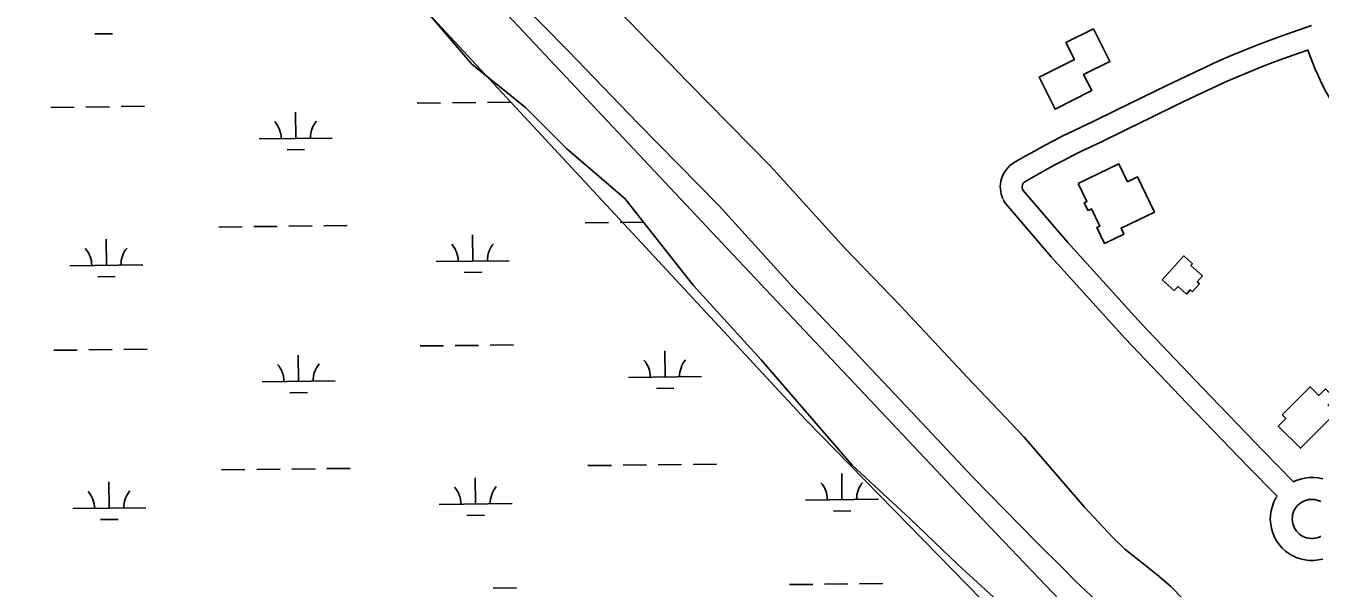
# Model space of a CAD drawing. Extents: x 3684037 to 3722149, y 433263 to 459021.
# Drawn here: x 3694344 to 3696117, y 454054 to 454824 of the extents above; entities that cross this region are included whole.
import ezdxf

# ---------------------------------------------------------------- set-up
doc = ezdxf.new("R2010")
doc.units = 0
for name, color, linetype in [('V-BLDG-OTLN', 7, 'Continuous'), ('V-LEVE-TOET', 7, 'Continuous'), ('V-ROAD-CNTR', 7, 'Continuous'), ('V-TOPO-SHOR', 7, 'Continuous'), ('V-WETL-SWMP', 7, 'Continuous')]:
    doc.layers.add(name, color=color, linetype=linetype)

msp = doc.modelspace()

# ---------------------------------------------------------------- linework, layer by layer
at = {"layer": 'V-BLDG-OTLN'}
for points in [[(3695806.9, 454820), (3695829.2, 454775.4), (3695793.2, 454757.4), (3695804.3, 454735.3), (3695754, 454710.1), (3695732.1, 454753.9), (3695780.5, 454778.1), (3695769, 454801.1)], [(3695785.9, 454608), (3695841.5, 454634.8), (3695853.3, 454610.4), (3695867, 454617), (3695890.2, 454568.9), (3695844.6, 454546.9), (3695848.4, 454538.9), (3695822, 454526.1), (3695811.5, 454547.9), (3695815.2, 454549.7), (3695803.8, 454573.5), (3695799.2, 454571.3), (3695794.1, 454581.8), (3695797.7, 454583.6)], [(3695901, 454476), (3695930.5, 454508.8), (3695942.3, 454498.1), (3695940.2, 454495.7), (3695956, 454481.4), (3695948.8, 454473.4), (3695951.8, 454470.6), (3695942, 454459.7), (3695939.1, 454462.3), (3695934, 454456.6), (3695922.5, 454467), (3695917, 454461.6)], [(3696065.3, 454291.1), (3696103.3, 454329.5), (3696115.3, 454317.7), (3696124.3, 454326.7), (3696137.3, 454313.8), (3696128.1, 454304.5), (3696138.5, 454294.1), (3696090.2, 454245.4), (3696059.8, 454275.5), (3696070.3, 454286.1)]]:
    msp.add_lwpolyline(points, close=True, dxfattribs=at)
at = {"layer": 'V-LEVE-TOET'}
for points in [[(3696627.9, 453001), (3696461.1, 453218.4), (3696075.3, 453606.9), (3695412.9, 454284.5), (3694747.3, 455001.3), (3694132.9, 455662.7), (3693840.2, 455975.5), (3693606.8, 456218.9), (3693390.2, 456442.3), (3693137.7, 456709), (3692943.4, 456915.7)], [(3693028.7, 456916.7), (3693038.7, 456906.9), (3693324.6, 456624.6), (3693426.3, 456503.8), (3693538.5, 456377.8), (3693732.6, 456194.4), (3693929.1, 455975.9), (3694180.6, 455706.2), (3694539.2, 455332.5), (3694636.7, 455231.9), (3694998.1, 454845.3), (3695305.2, 454518.5), (3695635.9, 454168.1), (3695971, 453817), (3696154, 453621.9), (3696470.1, 453290.7), (3696591.5, 453172.8), (3696683.7, 453049.7), (3696799.1, 452898.8)]]:
    msp.add_lwpolyline(points, dxfattribs=at)
at = {"layer": 'V-ROAD-CNTR'}
for points in [[(3696105.4, 454824.6), (3696096.3, 454821.3), (3696079.3, 454815.5), (3696062.3, 454809.4), (3696045.2, 454803), (3696028.3, 454796.5), (3696011.4, 454789.8), (3695994.6, 454782.9), (3695977.7, 454775.7), (3695942.7, 454759.3), (3695907.9, 454742.8), (3695873.3, 454726), (3695838.8, 454709.1), (3695804.6, 454692), (3695791.5, 454686), (3695778.2, 454679.7), (3695764.9, 454673.2), (3695751.8, 454666.5), (3695738.7, 454659.6), (3695725.7, 454652.5), (3695712.9, 454645.3), (3695700.5, 454638.1), (3695698.1, 454636.8), (3695695.1, 454634.9), (3695692.3, 454632.6), (3695689.7, 454630.1), (3695687.4, 454627.4), (3695685.3, 454624.5), (3695683.5, 454621.4), (3695682, 454618.1), (3695680.8, 454614.7), (3695679.9, 454611.2), (3695679.3, 454607.7), (3695679.1, 454604.1), (3695679.2, 454600.5), (3695679.6, 454596.9), (3695680.3, 454593.4), (3695681.4, 454590), (3695682.5, 454587.3)], [(3696101, 454791.2), (3696089.3, 454787.2), (3696072.5, 454781.2), (3696055.8, 454775), (3696039.2, 454768.6), (3696022.6, 454762), (3696006.2, 454755.2), (3695989.9, 454748.3), (3695955.5, 454732.2), (3695920.9, 454715.7), (3695886.4, 454699.1), (3695852.1, 454682.2), (3695817.6, 454665), (3695804.2, 454658.8), (3695791.2, 454652.7), (3695778.4, 454646.3), (3695765.6, 454639.8), (3695752.9, 454633.1), (3695740.3, 454626.3), (3695727.8, 454619.2), (3695715, 454611.8), (3695713.4, 454611), (3695712.8, 454610.5), (3695712.1, 454610), (3695711.5, 454609.5), (3695711, 454608.8), (3695710.5, 454608.2), (3695710.1, 454607.5), (3695709.7, 454606.7), (3695709.5, 454605.9), (3695709.3, 454605.1), (3695709.1, 454604.3), (3695709.1, 454603.5), (3695709.1, 454602.7), (3695709.2, 454601.9), (3695709.4, 454601.1), (3695709.6, 454600.3), (3695710.2, 454598.9)], [(3696100.5, 454791), (3696100.9, 454789.5), (3696103.9, 454781.2), (3696107, 454773), (3696110.3, 454764.9), (3696113.8, 454756.8), (3696117.5, 454748.9), (3696121.4, 454741), (3696125.5, 454733.2), (3696129.8, 454725.6), (3696134.2, 454718), (3696138.9, 454710.5), (3696143.7, 454703.2), (3696148.7, 454696), (3696153.8, 454688.9), (3696159.2, 454681.9), (3696164.7, 454675.1), (3696170.4, 454668.4), (3696176.2, 454661.7), (3696224.5, 454610.8), (3696298.5, 454533.1), (3696400.2, 454429.5)], [(3695709.6, 454600.1), (3695710.3, 454598.8), (3695710.6, 454598.3), (3695771.4, 454527.3), (3695872.2, 454416.1), (3695956.1, 454328.1), (3696039.5, 454241.3), (3696080.7, 454199.6)], [(3695683.1, 454586), (3695684.5, 454583.5), (3695686.6, 454580.3), (3695748.9, 454507.5), (3695850.2, 454395.7), (3695934.4, 454307.4), (3696018, 454220.4), (3696058.3, 454179.6)], [(3696080.8, 454199.6), (3696084.3, 454201.2), (3696090.1, 454203.3), (3696096.1, 454204.6), (3696102.3, 454205.4), (3696108.5, 454205.4), (3696114.6, 454204.8), (3696120.7, 454203.5)], [(3696074.2, 454101.4), (3696069.8, 454104.5), (3696065.2, 454108.7), (3696061.2, 454113.4), (3696057.6, 454118.4), (3696054.6, 454123.8), (3696052.2, 454129.5), (3696050.5, 454135.5), (3696049.4, 454141.6), (3696048.9, 454147.7), (3696049.2, 454153.9), (3696050.1, 454160), (3696051.7, 454166), (3696053.9, 454171.8), (3696056.7, 454177.3), (3696058.2, 454179.5)], [(3696091.8, 454125.6), (3696088.8, 454127.8), (3696086.7, 454129.8), (3696084.7, 454132), (3696083.1, 454134.4), (3696081.7, 454136.9), (3696080.5, 454139.6), (3696079.7, 454142.4), (3696079.2, 454145.3), (3696079, 454148.2), (3696079.1, 454151.1), (3696079.5, 454154), (3696080.3, 454156.8), (3696081.3, 454159.5), (3696082.7, 454162.1), (3696084.3, 454164.6), (3696086.1, 454166.8), (3696088.4, 454169), (3696090.5, 454170.6), (3696093, 454172.2), (3696095.6, 454173.4), (3696098.4, 454174.4), (3696101.2, 454175), (3696104.1, 454175.4), (3696107.1, 454175.4), (3696110, 454175.1), (3696112.8, 454174.5), (3696115.6, 454173.6), (3696118.3, 454172.4)], [(3696118.3, 454124.8), (3696115.7, 454123.6), (3696112.9, 454122.7), (3696110, 454122.1), (3696107.1, 454121.8), (3696104.2, 454121.8), (3696101.3, 454122.1), (3696098.5, 454122.8), (3696095.7, 454123.7), (3696092.9, 454125), (3696091.3, 454126), (3696091.2, 454126.1)], [(3696120.8, 454093.7), (3696114.7, 454092.4), (3696108.6, 454091.8), (3696102.4, 454091.8), (3696096.3, 454092.5), (3696090.2, 454093.9), (3696084.4, 454095.9), (3696078.9, 454098.5), (3696075.5, 454100.5), (3696074.8, 454100.9)]]:
    msp.add_lwpolyline(points, dxfattribs=at)
at = {"layer": 'V-TOPO-SHOR'}
for points in [[(3694981.8, 454897.1), (3695087, 454789.7), (3695182, 454691.4), (3695294, 454577.4), (3695395.9, 454465.2), (3695472.6, 454385.4), (3695564.2, 454287.8), (3695641.6, 454206), (3695729.2, 454116.4), (3695765.1, 454080.8), (3695782.7, 454063), (3695803.1, 454043.9), (3695828.1, 454020.9), (3695845.1, 454006.4), (3695864.7, 453991.3), (3695887.8, 453966.2), (3695916.3, 453935.9), (3695931.2, 453916.7), (3695948.2, 453897.6), (3695967.3, 453875.8), (3696020.9, 453816.4), (3696052.8, 453783.4), (3696099.1, 453728.6), (3696142.5, 453683.1)], [(3695157.1, 454844.2), (3695252.1, 454745.9), (3695364.1, 454631.9), (3695466, 454519.7), (3695542.6, 454439.9), (3695634.3, 454342.3), (3695711.7, 454260.5), (3695794.6, 454164.8), (3695833.3, 454123.2), (3695849.6, 454107.4), (3695871.3, 454090.3), (3695896.3, 454070), (3695912.5, 454056.2), (3695930.2, 454038.4), (3695951.9, 454015.3), (3695981.8, 453979), (3695997.5, 453958.5), (3696013.8, 453940.6), (3696034.8, 453922.9), (3696091, 453870.9), (3696122.9, 453837.9)]]:
    msp.add_lwpolyline(points, dxfattribs=at)
at = {"layer": 'V-WETL-SWMP'}
for p, q in [((3694438.9, 454813), (3694462.9, 454813.3)), ((3694378.7, 454712.3), (3694410.7, 454712.6)), ((3694426.7, 454712.8), (3694458.7, 454713.2)), ((3694474.7, 454713.4), (3694506.7, 454713.8)), ((3694880.5, 454718.1), (3694912.5, 454718.5)), ((3694928.5, 454718.7), (3694960.5, 454719)), ((3694976.5, 454719.2), (3695008.5, 454719.6)), ((3694714, 454669.7), (3694713.6, 454705.7)), ((3694664, 454669.2), (3694764, 454670.3)), ((3694702.2, 454654.2), (3694726.2, 454654.5)), ((3695110.5, 454554.3), (3695142.5, 454554.6)), ((3695158.5, 454554.8), (3695190.3, 454555.2)), ((3694608.6, 454548.4), (3694640.6, 454548.8)), ((3694656.6, 454549), (3694688.6, 454549.4)), ((3694704.6, 454549.6), (3694736.6, 454549.9)), ((3694752.6, 454550.1), (3694784.6, 454550.5)), ((3694956.5, 454501.7), (3694956.1, 454537.7)), ((3694454.6, 454495.9), (3694454.2, 454531.9)), ((3694906.5, 454501.2), (3695006.5, 454502.3)), ((3694404.6, 454495.3), (3694504.6, 454496.5)), ((3694944.7, 454486.2), (3694968.7, 454486.4)), ((3694442.8, 454480.3), (3694466.8, 454480.6)), ((3694382.5, 454379.6), (3694414.5, 454380)), ((3694430.5, 454380.2), (3694462.5, 454380.5)), ((3694478.5, 454380.7), (3694510.5, 454381.1)), ((3694884.4, 454385.5), (3694916.4, 454385.8)), ((3694932.4, 454386), (3694964.4, 454386.4)), ((3694980.4, 454386.6), (3695012.4, 454386.9)), ((3695219.8, 454342.9), (3695219.4, 454378.9)), ((3694717.9, 454337.1), (3694717.5, 454373.1)), ((3695169.8, 454342.3), (3695269.8, 454343.5)), ((3694667.9, 454336.5), (3694767.9, 454337.7)), ((3695208, 454327.4), (3695232, 454327.6)), ((3694706.1, 454321.5), (3694730.1, 454321.8)), ((3694612.5, 454215.8), (3694644.5, 454216.2)), ((3694660.5, 454216.3), (3694692.5, 454216.7)), ((3694708.5, 454216.9), (3694740.5, 454217.3)), ((3694756.5, 454217.5), (3694788.5, 454217.8)), ((3695114.3, 454221.6), (3695146.3, 454222)), ((3695162.3, 454222.2), (3695194.3, 454222.6)), ((3695210.3, 454222.7), (3695242.3, 454223.1)), ((3695258.3, 454223.3), (3695290.3, 454223.7)), ((3694458.5, 454163.2), (3694458.1, 454199.2)), ((3694960.3, 454169.1), (3694959.9, 454205.1)), ((3695462.2, 454174.9), (3695461.8, 454210.9)), ((3694408.5, 454162.7), (3694508.5, 454163.8)), ((3694910.3, 454168.5), (3695010.3, 454169.7)), ((3695412.2, 454174.3), (3695512.2, 454175.5)), ((3694446.7, 454147.7), (3694470.7, 454148)), ((3694948.5, 454153.5), (3694972.5, 454153.8)), ((3695450.4, 454159.4), (3695474.4, 454159.6)), ((3695390.2, 454058.6), (3695422.2, 454059)), ((3695438.2, 454059.2), (3695470.2, 454059.6)), ((3695486.2, 454059.8), (3695518.2, 454060.1)), ((3694984.3, 454053.9), (3695016.3, 454054.3))]:
    msp.add_line(p, q, dxfattribs=at)
for points in [[(3694203.9, 455521.9), (3694346.4, 455459.8), (3694425.7, 455346.6), (3694499.3, 455253.1), (3694595.6, 455168.2), (3694666.4, 455091.7), (3694723, 455012.4), (3694802.3, 454941.6), (3694887.3, 454851), (3694955.2, 454771.7), (3695028.9, 454712.2)], [(3695028.9, 454712.2), (3695085.5, 454655.6), (3695164.8, 454587.6), (3695258.3, 454468.7), (3695351.7, 454366.7), (3695476.3, 454222.3), (3695555.6, 454148.7), (3695620.7, 454086.4), (3695685.9, 454026.9), (3695739.7, 453961.8), (3695821.8, 453882.5), (3695850.1, 453848.5), (3696017.2, 453672.9), (3696139, 453534.2), (3696274.9, 453420.9), (3696359.9, 453327.4), (3696478.8, 453194.3), (3696627.9, 453001), (3696662.9, 452964.9), (3696741, 452880)]]:
    msp.add_lwpolyline(points, dxfattribs=at)
for centre, start, end in [((3694658.8, 454669.6), 359.8949, 41.4385), ((3694769.3, 454670.9), 139.8949, 181.4385), ((3694399.4, 454495.7), 359.8949, 41.4385), ((3694509.8, 454497), 139.8949, 181.4385), ((3694901.2, 454501.6), 359.8949, 41.4385), ((3695011.7, 454502.9), 139.8949, 181.4385), ((3694662.7, 454336.9), 359.8949, 41.4385), ((3694773.1, 454338.2), 139.8949, 181.4385), ((3695164.5, 454342.8), 359.8949, 41.4385), ((3695275, 454344), 139.8949, 181.4385), ((3695407, 454174.8), 359.8949, 41.4385), ((3695517.5, 454176), 139.8949, 181.4385), ((3694403.2, 454163.1), 359.8949, 41.4385), ((3694513.7, 454164.4), 139.8949, 181.4385), ((3694905.1, 454168.9), 359.8949, 41.4385), ((3695015.6, 454170.2), 139.8949, 181.4385)]:
    msp.add_arc(centre, 35.2, start, end, dxfattribs=at)

doc.saveas('drawing.dxf')
